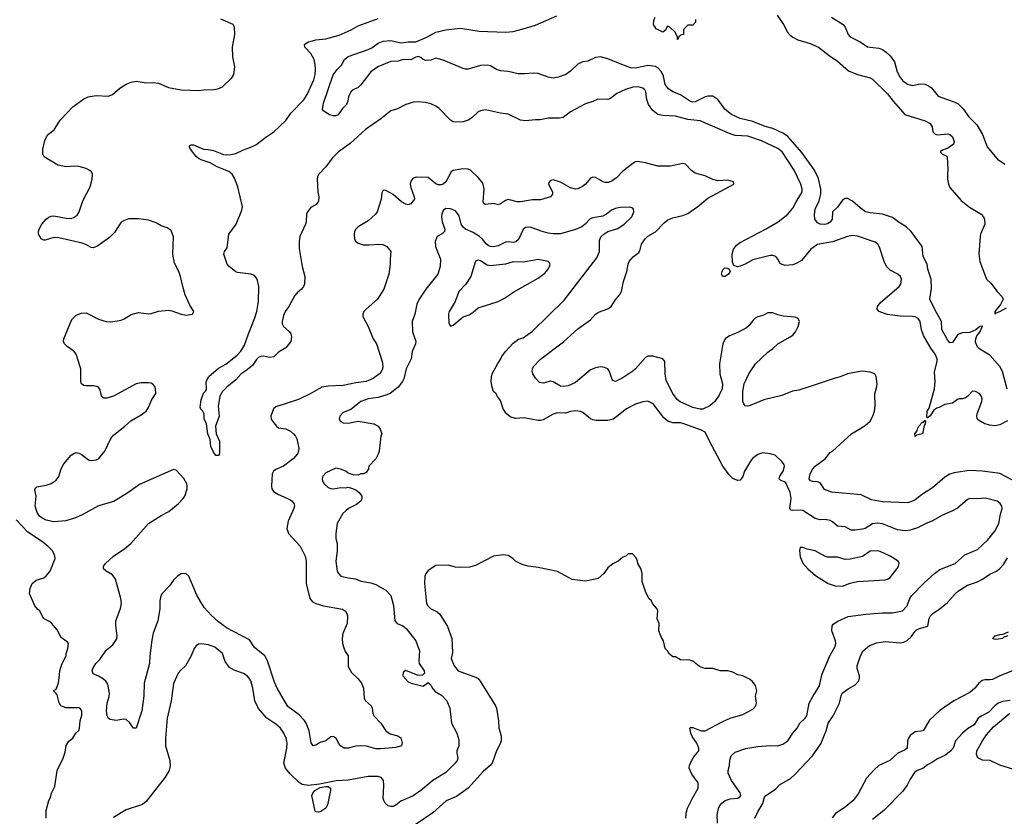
# Model space of a CAD drawing. Header units: inches. Extents: x 1678809 to 1859548, y 384609 to 522868.
# Tile 306 of 386: x 1795218 to 1803105, y 441604 to 447989. Entities that reach past the tile are written whole.
import ezdxf

# ---------------------------------------------------------------- set-up
doc = ezdxf.new("R2010")
doc.units = ezdxf.units.IN
doc.header["$MEASUREMENT"] = 0
doc.layers.add('B7494', color=7, linetype='Continuous')
doc.layers.add('B8404', color=7, linetype='Continuous')

msp = doc.modelspace()

# ---------------------------------------------------------------- linework, layer by layer
at = {"layer": 'B7494', "color": 5}
for points, elevation in [([(1800000, 446723.3), (1799998.4, 446721.6), (1799963, 446697), (1799935.1, 446684.9), (1799910, 446685.1), (1799890.7, 446690.7), (1799830, 446724), (1799810, 446728), (1799790, 446717.6), (1799750, 446671.6), (1799727.1, 446652.9), (1799690, 446632.4), (1799670, 446629.8), (1799630, 446640.7), (1799550, 446686.4), (1799490, 446705.1), (1799470, 446700.5), (1799455.8, 446684.2), (1799454, 446670), (1799484.9, 446610), (1799486, 446590), (1799470, 446569.6), (1799390, 446544.4), (1799324.6, 446544.6), (1799230, 446528.9), (1799202, 446530), (1799130, 446546.6), (1799110, 446540.5), (1799070, 446514), (1799050, 446506), (1799014.9, 446514.9), (1798950, 446507.1), (1798936.3, 446516.3), (1798929.7, 446530), (1798937.3, 446630), (1798929.9, 446669.8), (1798918.7, 446690), (1798890, 446724.4), (1798830, 446781.7), (1798810, 446790.8), (1798766.3, 446793.7), (1798690, 446780.5), (1798673.4, 446770), (1798630, 446689.4), (1798610, 446671.6), (1798593.8, 446666.2), (1798570, 446666.2), (1798550, 446672.3), (1798490, 446723.1), (1798394.3, 446725.7), (1798370, 446718.9), (1798350, 446694.5), (1798345, 446670), (1798350, 446644), (1798378.9, 446570), (1798380.4, 446550), (1798350, 446511.8), (1798330, 446504.2), (1798310, 446509.7), (1798276.9, 446530), (1798210, 446588.6), (1798150, 446618.7), (1798130, 446622.7), (1798117.6, 446602.4), (1798114.2, 446550), (1798082, 446450), (1798067.1, 446430), (1798010, 446376.2), (1797927.8, 446330), (1797909.1, 446310), (1797899.6, 446290), (1797896.1, 446270), (1797899.5, 446230), (1797911.3, 446211.3), (1797930, 446197), (1797970, 446185.5), (1798015.9, 446184.1), (1798090, 446190.3), (1798126.3, 446186.3), (1798159.1, 446170), (1798190.5, 446130), (1798184.9, 446070), (1798186.4, 446030), (1798175.3, 445950), (1798133.4, 445830), (1798083.1, 445750), (1797994.4, 445670), (1797974.9, 445650), (1797966, 445630), (1797966, 445610), (1798010.3, 445530), (1798050.2, 445430.2), (1798075.3, 445390), (1798120.3, 445250), (1798127.8, 445210), (1798124.9, 445190), (1798113.5, 445166.5), (1798099.5, 445150), (1798050, 445112.5), (1797991.8, 445088.2), (1797910, 445077.8), (1797810, 445057.9), (1797687.6, 445052.4), (1797636.7, 445043.3), (1797543.8, 444990), (1797450, 444944.2), (1797270, 444885.6), (1797250, 444869.3), (1797229.2, 444810.8), (1797231.6, 444790), (1797242.4, 444770), (1797274.4, 444730), (1797290, 444718.9), (1797350, 444708.9), (1797386.4, 444690), (1797411.7, 444670), (1797428.2, 444650), (1797437.1, 444630), (1797454, 444554), (1797452.2, 444530), (1797442.4, 444510), (1797408.5, 444470), (1797330, 444409.7), (1797270, 444383.5), (1797250.2, 444369.8), (1797239.5, 444350), (1797234.9, 444250), (1797237.3, 444230), (1797250, 444207.4), (1797290, 444183.2), (1797382.7, 444142.7), (1797399.5, 444130), (1797414.3, 444110), (1797418.3, 444090), (1797414.3, 444070), (1797369.1, 443970), (1797357.4, 443910), (1797372.2, 443870), (1797463.1, 443770), (1797503.2, 443690), (1797511.3, 443650), (1797513.7, 443470), (1797541.6, 443350), (1797563.7, 443323.7), (1797590, 443309.1), (1797651.3, 443291.3), (1797803.4, 443263.4), (1797828.8, 443248.8), (1797839.3, 443230), (1797843.1, 443210), (1797840.9, 443150), (1797807.2, 443070), (1797799.6, 443030), (1797804.6, 442990), (1797814.9, 442954.9), (1797826, 442926), (1797847.7, 442890), (1797850, 442806), (1797876.7, 442756.7), (1797927.3, 442707.3), (1797954.9, 442670), (1797972.2, 442630), (1797975.8, 442550), (1797988.2, 442530), (1798033.4, 442490), (1798042, 442470), (1798045.3, 442430), (1798055.3, 442410), (1798110.2, 442350.2), (1798150, 442288.4), (1798186, 442266), (1798246.8, 442250), (1798270, 442233.7), (1798282.6, 442190), (1798276.4, 442170), (1798230, 442154.3), (1798110, 442143.5), (1798070, 442146), (1797994.5, 442165.5), (1797950.2, 442169.8), (1797910, 442166.9), (1797850, 442151.1), (1797818, 442150), (1797790, 442165.1), (1797772.4, 442190), (1797753.6, 442230), (1797730, 442244.7), (1797710, 442239.7), (1797670.1, 442209.9), (1797624.6, 442195.4), (1797590, 442175.1), (1797569.6, 442169.6), (1797552.8, 442192.8), (1797536.4, 442290), (1797512.9, 442350), (1797495.8, 442375.8), (1797456.8, 442416.8), (1797364.6, 442484.6), (1797280.2, 442630), (1797259.4, 442679.4), (1797201.9, 442850), (1797181.4, 442890), (1797098.2, 442958.1), (1797057.2, 443017.2), (1796873.6, 443113.6), (1796810, 443161.8), (1796752.9, 443212.9), (1796696.4, 443276.4), (1796665.1, 443325.1), (1796636.4, 443376.4), (1796573.3, 443530), (1796549.7, 443549.8), (1796510, 443547.4), (1796481.7, 443530), (1796450, 443496.9), (1796416.9, 443450), (1796359.1, 443390), (1796347.3, 443370), (1796339.7, 443330), (1796340.7, 443270), (1796323.9, 443170), (1796288, 443072), (1796275.1, 443015.1), (1796260.3, 442890), (1796257.8, 442830), (1796215.3, 442670), (1796211.4, 442570), (1796194.9, 442450), (1796150.6, 442310), (1796130, 442309.3), (1796096.3, 442356.3), (1796070, 442379.3), (1796050, 442383.7), (1795990, 442372), (1795941, 442381), (1795930, 442389.2), (1795917.6, 442410), (1795912.6, 442450), (1795918, 442510), (1795935.2, 442564.8), (1795938, 442590), (1795923, 442663), (1795908.3, 442688.3), (1795890, 442704.4), (1795850, 442728.2), (1795805.3, 442745.3), (1795798.4, 442770), (1795804.2, 442790), (1795828.2, 442830), (1795858.5, 442861.5), (1795910, 442934.9), (1795962.5, 442977.5), (1795994.8, 443025.2), (1795999.1, 443050), (1795986.7, 443133.3), (1795986.5, 443170), (1796026.2, 443270), (1796032.9, 443310), (1796027.4, 443350), (1795984.6, 443504.6), (1795959.8, 443539.8), (1795909.5, 443570), (1795890, 443587.3), (1795889.7, 443610), (1795904.2, 443630), (1795969.7, 443690), (1796058.7, 443750), (1796107.8, 443790), (1796250, 443950.4), (1796350, 444016), (1796413.5, 444046.5), (1796490, 444110.3), (1796528.3, 444150), (1796540.4, 444170), (1796558.4, 444230), (1796559.3, 444250), (1796556.5, 444270), (1796532.2, 444312.2), (1796470, 444379.6), (1796450, 444384.7), (1796176.9, 444263.1), (1796083.1, 444196.9), (1795972.5, 444127.5), (1795850, 444093.6), (1795719.1, 444020.9), (1795664.3, 443995.7), (1795586.7, 443973.3), (1795490, 443965), (1795430, 443977.7), (1795395.1, 443995.1), (1795376.8, 444010), (1795358.4, 444038.4), (1795341.2, 444090), (1795348.9, 444170), (1795338, 444222), (1795343.1, 444236.9), (1795355.1, 444244.9), (1795430, 444257.7), (1795469.8, 444270.2), (1795510, 444298), (1795531.9, 444328.1), (1795550.8, 444390), (1795569.9, 444430.1), (1795630, 444499.5), (1795650, 444513.1), (1795670, 444518.7), (1795690, 444515.3), (1795710, 444507), (1795770, 444460.9), (1795790, 444455.2), (1795830, 444460.7), (1795850, 444470.2), (1795899.8, 444530), (1795948.5, 444631.5), (1795970, 444660.2), (1796060.5, 444730), (1796107.4, 444772.6), (1796190, 444821.5), (1796230, 444852), (1796250, 444879.3), (1796276.5, 444943.5), (1796306.9, 444993.1), (1796305.4, 445030), (1796298.9, 445050), (1796286.3, 445066.3), (1796270, 445075.1), (1796250, 445078), (1796190, 445077.6), (1796150, 445069.8), (1795970, 444970.9), (1795914.9, 444954.9), (1795890, 444955.6), (1795872.7, 444972.7), (1795861.6, 445021.6), (1795845.6, 445045.6), (1795810, 445055.5), (1795750, 445053.1), (1795730, 445057.3), (1795713, 445070), (1795707.1, 445090), (1795708, 445190), (1795670, 445307), (1795650, 445332.6), (1795597.6, 445370), (1795577.4, 445390), (1795569.7, 445410), (1795572.1, 445430), (1795634.1, 445585.9), (1795670, 445620.3), (1795710, 445638), (1795750, 445638.9), (1795850, 445588.9), (1795910, 445570.3), (1795947.8, 445567.8), (1796030, 445579.6), (1796054, 445590), (1796110, 445625.7), (1796170, 445641.7), (1796250, 445631.5), (1796270, 445633.8), (1796330, 445653.8), (1796410, 445662), (1796436.5, 445656.5), (1796510, 445628.7), (1796550, 445620.4), (1796602, 445630), (1796612.7, 445650), (1796581.8, 445701.8), (1796544, 445784), (1796523.5, 445850), (1796506.2, 445930), (1796491.1, 445970), (1796456.6, 446036.6), (1796444.2, 446110), (1796449.3, 446249.3), (1796430, 446298), (1796400.2, 446320.2), (1796350, 446337.2), (1796310, 446361.2), (1796250, 446381.2), (1796170, 446394), (1796090, 446393.2), (1796050, 446378), (1796030, 446365.2), (1795975.9, 446284.1), (1795936.5, 446243.5), (1795844.3, 446175.7), (1795810, 446160.5), (1795790, 446163.5), (1795747.4, 446187.4), (1795718, 446198), (1795530, 446240.8), (1795490, 446242.6), (1795421.7, 446221.7), (1795410, 446221.3), (1795390, 446232.3), (1795367.8, 446270), (1795367.8, 446290), (1795374.7, 446310), (1795395.1, 446350), (1795429.9, 446390.1), (1795450, 446406), (1795470, 446414.3), (1795490, 446416.1), (1795590, 446398), (1795630, 446396.5), (1795654.9, 446405.1), (1795676.9, 446423.1), (1795693.2, 446450), (1795723.8, 446536.2), (1795781, 446650), (1795797.1, 446710), (1795799.7, 446750), (1795793.6, 446770), (1795780.4, 446780.4), (1795750, 446795.1), (1795692.3, 446812.3), (1795654.9, 446814.9), (1795590, 446809.9), (1795522.1, 446822.1), (1795414.8, 446890), (1795402.1, 446910), (1795402.5, 446950), (1795419.7, 447020.3), (1795432.5, 447050), (1795448.8, 447071.2), (1795494.1, 447105.9), (1795530, 447167.7), (1795548, 447190), (1795643.1, 447290), (1795730, 447353.8), (1795767, 447370), (1795830, 447381.8), (1795930, 447376), (1795960.7, 447390), (1796020.4, 447439.6), (1796070, 447472.6), (1796110, 447489.1), (1796150, 447496.9), (1796230, 447484.1), (1796290, 447484.6), (1796330, 447479.3), (1796410, 447445.8), (1796510, 447426.7), (1796650, 447420.3), (1796690, 447426.3), (1796771.3, 447428.7), (1796805.1, 447434.9), (1796842, 447450), (1796917.5, 447522.5), (1796933.2, 447550), (1796941.2, 447610), (1796924.5, 447690), (1796922, 447770), (1796942, 447870), (1796937.2, 447930), (1796928.7, 447950), (1796830, 447992.3)], 320), ([(1800000, 447396.1), (1799950, 447358), (1799930, 447349.7), (1799850, 447351.5), (1799810, 447333.3), (1799750, 447314.7), (1799630.2, 447249.8), (1799570, 447204.7), (1799540.7, 447199.3), (1799450, 447200.4), (1799386.3, 447186.3), (1799350, 447187.3), (1799270, 447179.6), (1799230, 447182.4), (1799130, 447232.6), (1799070, 447239.1), (1798950, 447266.6), (1798910, 447259.5), (1798890, 447249.5), (1798838.7, 447201.3), (1798810, 447182.4), (1798768.9, 447171.1), (1798707.2, 447167.2), (1798689.4, 447170), (1798670, 447182.4), (1798576.9, 447276.9), (1798550, 447296.4), (1798510, 447313.7), (1798464.9, 447324.9), (1798410, 447331.1), (1798372.9, 447327.1), (1798310, 447308.2), (1798244.9, 447275.1), (1798190, 447257.3), (1798110, 447193.3), (1797987.9, 447110), (1797864, 446996), (1797770.6, 446929.4), (1797720.7, 446879.3), (1797671.3, 446808.7), (1797614.6, 446750), (1797603.1, 446730), (1797600.3, 446710), (1797605.7, 446610), (1797614, 446570), (1797610, 446534), (1797592.1, 446507.9), (1797550, 446482.6), (1797522.4, 446450), (1797513.8, 446430), (1797511.5, 446370), (1797505.8, 446350), (1797462.3, 446250), (1797455.6, 446210), (1797455.5, 446155.5), (1797481.7, 446010), (1797502, 445930), (1797499.5, 445870), (1797491.8, 445850), (1797475.3, 445830), (1797439.7, 445800.3), (1797421.8, 445778.2), (1797373.1, 445690), (1797343.1, 445650), (1797330, 445619), (1797321.5, 445570), (1797321.1, 445550), (1797330.4, 445530), (1797376.3, 445490), (1797390.4, 445470), (1797395.8, 445450), (1797388.4, 445410), (1797350, 445358), (1797290, 445325.1), (1797252.8, 445287.3), (1797217.4, 445282.6), (1797170, 445291.1), (1797150, 445289.7), (1797130, 445282), (1797113.9, 445266.1), (1797082.2, 445217.8), (1797030, 445173.3), (1796990, 445148), (1796950, 445103.6), (1796877.1, 445042.9), (1796837, 445003), (1796820.8, 444970), (1796808.4, 444890), (1796814.6, 444810), (1796786.4, 444730), (1796792.4, 444670), (1796817.1, 444610), (1796818.8, 444510), (1796810, 444495.3), (1796790, 444495.3), (1796770, 444522), (1796750, 444568.7), (1796743.1, 444623.1), (1796725.7, 444670), (1796712.7, 444750), (1796696, 444790), (1796695.1, 444830), (1796685.2, 444850), (1796668, 444868), (1796662.8, 444882.8), (1796670, 444941), (1796690, 444994.8), (1796707.3, 445012.7), (1796713.8, 445026.2), (1796712.3, 445090), (1796732, 445130), (1796810, 445196.9), (1796870, 445228.5), (1796958.7, 445301.3), (1796988.7, 445331.3), (1797019.7, 445380.3), (1797049.8, 445470), (1797101.9, 445598.1), (1797117.1, 445650), (1797131.8, 445730), (1797133.7, 445850), (1797119.3, 445910), (1797098, 445938), (1797069.8, 445949.8), (1796962, 445962), (1796948, 445968), (1796895.1, 446010), (1796879.3, 446030), (1796854, 446110), (1796859, 446130), (1796878.3, 446161.7), (1796893.7, 446270), (1796951.7, 446350), (1796997.6, 446462.4), (1797003.5, 446490), (1796964.5, 446650), (1796938.2, 446718.2), (1796919.8, 446750), (1796891.9, 446771.9), (1796800.5, 446810), (1796742.5, 446842.5), (1796670, 446865.5), (1796650, 446876), (1796630, 446893.7), (1796585.6, 446950), (1796575.6, 446970), (1796580.4, 446979.6), (1796590, 446986), (1796610, 446985.2), (1796690, 446951.4), (1796729, 446949), (1796770, 446940.2), (1796850, 446909.2), (1796874.7, 446905.3), (1796910, 446908.2), (1796950, 446917.6), (1797010, 446947.1), (1797070, 446966), (1797110, 446984.7), (1797190, 447047.7), (1797253.3, 447090), (1797350, 447180.4), (1797390, 447238.7), (1797493.3, 447346.7), (1797520.3, 447390), (1797572.7, 447507.3), (1797583.4, 447550), (1797586.8, 447590), (1797585.2, 447630), (1797576.4, 447670), (1797550, 447718.4), (1797500.5, 447770), (1797498, 447790), (1797526.6, 447810), (1797590, 447827.2), (1797670, 447834.9), (1797775.9, 447864.1), (1797872.6, 447907.4), (1797930, 447939.2), (1798090, 447998)], 280), ([(1800000, 447647), (1799930, 447675.3), (1799870, 447690.9), (1799830, 447686.3), (1799770, 447655.6), (1799730, 447651.6), (1799710, 447643.7), (1799690, 447632.3), (1799630, 447575.1), (1799593.4, 447550), (1799530, 447527.8), (1799490, 447521.3), (1799450, 447529.6), (1799370, 447558), (1799330, 447561.3), (1799265.3, 447554.8), (1799210, 447556.1), (1799130, 447572.6), (1799070, 447579.1), (1799038, 447590), (1798990, 447619.1), (1798965.1, 447625.1), (1798910, 447621.5), (1798810, 447593.6), (1798790, 447593.6), (1798770, 447597.6), (1798610, 447665.1), (1798550, 447679.5), (1798510, 447665.1), (1798470, 447662.9), (1798449.7, 447669.7), (1798430, 447686), (1798410, 447693.6), (1798390, 447689.5), (1798350, 447668.2), (1798290, 447669.6), (1798250, 447656.2), (1798190, 447653), (1798086, 447610), (1798030, 447572), (1797950, 447466.3), (1797930, 447446.3), (1797890, 447427.3), (1797870.3, 447409.7), (1797850.4, 447370), (1797845.2, 447334.8), (1797836, 447310), (1797803.4, 447276.6), (1797770, 447227.6), (1797750, 447218.7), (1797730, 447218.7), (1797694, 447230), (1797650, 447257.2), (1797643.6, 447270), (1797650, 447321), (1797730, 447546.8), (1797760.7, 447590), (1797794.2, 447625.8), (1797818.7, 447670), (1797850, 447695.2), (1798010, 447749.1), (1798037.2, 447762.8), (1798090, 447800.9), (1798130, 447817.6), (1798190, 447821), (1798270, 447802.2), (1798330, 447811.2), (1798390, 447810.2), (1798478.7, 447850), (1798550, 447889.2), (1798630, 447908.7), (1798750, 447921.3), (1798898.2, 447898.2), (1799110, 447889.2), (1799170, 447895.2), (1799250, 447914.4), (1799350, 447946.2), (1799521.3, 448018.7)], 260), ([(1800000, 446478.8), (1799990, 446476.8), (1799957.2, 446462.8), (1799918.4, 446430), (1799890, 446413.7), (1799810, 446399.8), (1799788.1, 446391.9), (1799748.4, 446350), (1799720.7, 446330), (1799670, 446308.4), (1799550, 446272.6), (1799490, 446273.5), (1799450, 446279.2), (1799393.7, 446293.7), (1799310, 446326), (1799270, 446324), (1799250, 446307), (1799213.4, 446226.6), (1799191.8, 446208.2), (1799170, 446203.9), (1799130, 446208.7), (1799110, 446204.5), (1799050, 446176.4), (1799010, 446168.8), (1798990, 446169.8), (1798970, 446179.1), (1798953.4, 446193.4), (1798925.7, 446230), (1798901.7, 446250), (1798850, 446283.1), (1798790, 446308.7), (1798770, 446324.8), (1798755.3, 446350), (1798736.9, 446416.9), (1798710, 446457.4), (1798670, 446472.9), (1798630, 446474.3), (1798610, 446459.5), (1798598, 446430), (1798595.5, 446410), (1798601.8, 446370), (1798624.6, 446310), (1798620.3, 446290), (1798605.7, 446274.3), (1798562.4, 446250), (1798547, 446210), (1798548.4, 446170), (1798588.5, 446068.5), (1798587.2, 446010), (1798566, 445950), (1798472.1, 445827.9), (1798418.9, 445750), (1798399, 445710), (1798383.6, 445630), (1798362.4, 445570), (1798365.3, 445490), (1798368.7, 445470), (1798391.2, 445411.2), (1798387.9, 445390), (1798362.3, 445330), (1798354.9, 445270), (1798312.4, 445190), (1798293.8, 445110), (1798284.5, 445090), (1798250, 445044), (1798186.2, 444993.8), (1798150, 444978.2), (1798090, 444961.5), (1798010, 444949.7), (1797950.3, 444929.7), (1797870, 444865.2), (1797810, 444840.9), (1797782.8, 444810), (1797776, 444790), (1797784.7, 444770), (1797810, 444757.3), (1797850, 444756.3), (1797930, 444770.8), (1798054, 444750), (1798090.5, 444730.5), (1798106.4, 444706.4), (1798118, 444670), (1798111.3, 444650), (1798098, 444530), (1798090, 444506), (1798070.9, 444469.1), (1798014, 444410), (1798012, 444390), (1797996.9, 444363.1), (1797971.6, 444348.4), (1797950, 444348), (1797930, 444338), (1797890, 444342), (1797850, 444355.3), (1797829.1, 444369.1), (1797786.8, 444386.8), (1797750, 444394.5), (1797670, 444356.9), (1797646, 444330), (1797639.3, 444310), (1797643, 444290), (1797655.5, 444270), (1797690, 444240.5), (1797710, 444230.6), (1797731.7, 444228.3), (1797790, 444238.8), (1797830, 444236), (1797850, 444241), (1797875.3, 444235.3), (1797910, 444222), (1797938, 444198), (1797958, 444170), (1797958, 444150), (1797951, 444130), (1797916.7, 444103.3), (1797851.3, 444070), (1797830, 444053.2), (1797807.3, 444030), (1797761, 443950), (1797751, 443870), (1797751, 443830), (1797761, 443790), (1797761, 443730), (1797751, 443650), (1797762, 443570), (1797770.8, 443550), (1797791.3, 443530), (1797850, 443515.3), (1797907.4, 443507.4), (1797950, 443487.4), (1798030, 443475.2), (1798070, 443462.3), (1798150, 443417.3), (1798190, 443372.7), (1798212.3, 443292.3), (1798222.8, 443170), (1798241.3, 443150), (1798287.6, 443130), (1798312.6, 443110), (1798390, 443010.8), (1798419.5, 442930), (1798413.7, 442850), (1798417.6, 442830), (1798458, 442770), (1798461, 442750), (1798443.5, 442736.5), (1798410, 442733.2), (1798310, 442771.5), (1798290, 442759), (1798286.7, 442730), (1798330, 442681), (1798354, 442670), (1798450, 442646.8), (1798490, 442676), (1798510, 442656), (1798526.1, 442626.1), (1798544.7, 442604.7), (1798595.8, 442575.8), (1798638.4, 442530), (1798662.4, 442470), (1798678, 442350), (1798720.3, 442270), (1798735.9, 442215.9), (1798735.3, 442170), (1798720.3, 442130), (1798719.5, 442110), (1798728.7, 442070), (1798721.1, 442050), (1798707, 442030), (1798630, 441956.4), (1798528.2, 441890), (1798430, 441809.7), (1798370, 441767.8), (1798270, 441725.1), (1798230, 441693.3), (1798210, 441683.1), (1798190, 441681.5), (1798170, 441688.7), (1798145.7, 441710), (1798134, 441730), (1798128.7, 441750), (1798134.4, 441850), (1798131.6, 441890), (1798114.5, 441914.5), (1798090, 441924.1), (1798010, 441922.7), (1797850, 441894.2), (1797752.4, 441887.6), (1797619.3, 441860.7), (1797530, 441851.7), (1797480, 441860), (1797455.9, 441875.9), (1797384.2, 441944.2), (1797345.7, 441990), (1797333.5, 442030), (1797358.7, 442150), (1797359.6, 442190), (1797353.3, 442230), (1797334.7, 442270), (1797307.6, 442310), (1797270, 442342.4), (1797198, 442390), (1797130, 442469.3), (1797102, 442530), (1797086.3, 442630), (1797070, 442689), (1797057, 442710), (1797039.3, 442730), (1797010, 442747.3), (1796935.1, 442775.1), (1796898, 442798), (1796864.4, 442844.4), (1796842.7, 442910), (1796779.5, 442959.5), (1796730, 442977.6), (1796674.8, 442985.2), (1796650, 442984), (1796631.3, 442970), (1796616, 442950), (1796590.7, 442890), (1796546.8, 442810), (1796510, 442778), (1796486.4, 442750), (1796450, 442668.7), (1796431.8, 442530), (1796399.6, 442390), (1796384.7, 442230), (1796385.8, 442170), (1796419.5, 442050), (1796424.2, 442010), (1796413.7, 441970), (1796382, 441918), (1796230, 441723), (1796200.8, 441699.2), (1796070, 441657.2), (1795970, 441594.3)], 340), ([(1800000, 444809.2), (1799972.3, 444787.7), (1799930, 444776), (1799835.8, 444775.8), (1799810, 444780.5), (1799789.7, 444789.7), (1799730, 444841.2), (1799709.4, 444849.4), (1799670, 444853.6), (1799630, 444849.6), (1799590, 444835.1), (1799523.4, 444836.6), (1799490, 444826), (1799410, 444781.2), (1799390, 444776), (1799370, 444776), (1799257.5, 444797.5), (1799190, 444792.7), (1799145.8, 444805.8), (1799113.8, 444833.8), (1799089.6, 444869.6), (1799070, 444938), (1799044, 444970), (1799034, 444990), (1799014, 445010), (1799002.5, 445042.5), (1798995.1, 445090), (1798997.2, 445130), (1799004.8, 445155.2), (1799046.8, 445233.2), (1799073.2, 445270), (1799079, 445290), (1799109, 445330), (1799170, 445396), (1799212.5, 445427.5), (1799250, 445438.8), (1799326.8, 445493.2), (1799579.5, 445740.5), (1799840.6, 446079.4), (1799861, 446130), (1799861.7, 446218.3), (1799872.4, 446247.6), (1799897, 446270), (1799929.4, 446290), (1800000, 446312.8)], 340), ([(1800000, 445094.2), (1799990, 445089.6), (1799970, 445098), (1799965.1, 445105.1), (1799942.7, 445170), (1799929.8, 445189.8), (1799902.3, 445202.3), (1799870, 445205.5), (1799830, 445198.2), (1799790, 445182.2), (1799670, 445081.8), (1799610, 445053.8), (1799570, 445048.3), (1799550, 445051.4), (1799490, 445087.3), (1799470, 445091.6), (1799410, 445075.6), (1799382.2, 445082.2), (1799350, 445114.7), (1799328.4, 445150), (1799323.1, 445170), (1799325.4, 445190), (1799334.3, 445210), (1799390, 445267.6), (1799573.4, 445406.6), (1799690, 445511.7), (1799790, 445584.6), (1799830, 445627.4), (1799855.5, 445644.5), (1799930, 445671.4), (1799956, 445690), (1799991.9, 445748.1), (1800000, 445757.2)], 320), ([(1795429.1, 441589.1), (1795429.2, 441650), (1795450, 441732), (1795465.2, 441754.8), (1795473.2, 441790), (1795498, 441842), (1795518.7, 441970), (1795566.6, 442070), (1795581.5, 442118.5), (1795590, 442171.3), (1795610, 442206), (1795642, 442230), (1795668, 442270), (1795690, 442292), (1795696, 442310), (1795700.7, 442370), (1795714.5, 442414.5), (1795715.1, 442450), (1795704.7, 442464.7), (1795690, 442473.3), (1795590, 442472.6), (1795548.2, 442488.2), (1795532.4, 442512.4), (1795516.6, 442576.6), (1795510, 442588.7), (1795490, 442606), (1795490, 442612), (1795510, 442622), (1795527.2, 442672.8), (1795534.7, 442710), (1795538, 442770), (1795556.4, 442823.6), (1795588.7, 442890), (1795588.7, 442910), (1795604, 442950), (1795608.4, 442988.4), (1795600.4, 443000.4), (1795550, 443038), (1795518.6, 443098.6), (1795471.7, 443151.7), (1795450, 443169.2), (1795408, 443190), (1795378, 443250), (1795362, 443262), (1795339, 443290), (1795297.2, 443390), (1795302, 443430), (1795318, 443470), (1795350, 443496), (1795410, 443516), (1795430, 443531.3), (1795461.2, 443570), (1795502, 443670), (1795499, 443690), (1795484, 443730), (1795444, 443770), (1795392.7, 443810), (1795281.6, 443881.6), (1795190, 443979.5)], 340), ([(1800000, 443644), (1799970, 443628.7), (1799930, 443595.3), (1799898, 443550), (1799852, 443510), (1799750, 443489), (1799642.7, 443502.7), (1799525.6, 443565.6), (1799370, 443599), (1799290, 443609), (1799243.1, 443623.1), (1799190, 443648), (1799168, 443670), (1799130, 443694), (1799090, 443699), (1799014, 443690), (1798870, 443615.3), (1798819.8, 443600.2), (1798750, 443597.2), (1798710, 443601.2), (1798650, 443616), (1798550, 443613.2), (1798490, 443574), (1798470.8, 443550), (1798463, 443530), (1798460.5, 443470), (1798476.4, 443310), (1798486, 443290), (1798508, 443270), (1798561.8, 443241.8), (1798583.8, 443223.8), (1798645.5, 443125.5), (1798678.4, 443030), (1798683.7, 442916.3), (1798674.9, 442870), (1798697.1, 442810), (1798730.6, 442770), (1798870, 442720.3), (1798890, 442708.5), (1798907.5, 442687.5), (1799030, 442490.4), (1799037.4, 442470), (1799054, 442370), (1799057.1, 442310), (1799075.5, 442250), (1799074.9, 442210), (1799070.4, 442190), (1799036.5, 442130), (1799003.7, 442030), (1798986.4, 442010), (1798933.7, 441966.3), (1798810.3, 441830), (1798716.6, 441763.4), (1798632.7, 441727.3), (1798528, 441632), (1798385, 441535)], 360)]:
    msp.add_lwpolyline(points, dxfattribs=dict(at, elevation=elevation))
for points, elevation in [([(1799370, 446067.1), (1799253.9, 446046.1), (1799170, 446047.9), (1799110, 446028.4), (1798990, 446015.2), (1798962, 446022), (1798910, 446055.8), (1798890, 446062), (1798870, 446052.3), (1798830.3, 445930), (1798791.9, 445868.1), (1798735.8, 445810), (1798706.7, 445730), (1798659.3, 445650), (1798653, 445630), (1798656, 445556), (1798670, 445532), (1798690, 445541), (1798770, 445606.8), (1798817.2, 445622.8), (1798850, 445644), (1798890, 445679.1), (1799050, 445730.4), (1799102.5, 445757.5), (1799180.9, 445810), (1799370, 445917), (1799423.6, 445956.4), (1799451.6, 445990), (1799462.9, 446010), (1799467, 446030), (1799460.5, 446040.5), (1799450, 446051.1)], 360), ([(1797610, 441636), (1797590, 441639), (1797585.1, 441645.1), (1797557.4, 441770), (1797565.1, 441790), (1797583, 441810), (1797624.2, 441835.8), (1797670, 441844.2), (1797690, 441843), (1797707.3, 441830), (1797708.5, 441810), (1797682.8, 441697.2), (1797670, 441669.2), (1797630, 441642.7)], 340)]:
    msp.add_lwpolyline(points, close=True, dxfattribs=dict(at, elevation=elevation))
at = {"layer": 'B8404', "color": 5}
for points, elevation in [([(1801286.5, 448026.5), (1801337.4, 447950), (1801369.4, 447889.4), (1801390, 447864), (1801410, 447848.2), (1801450, 447828.2), (1801550, 447797.3), (1801616.3, 447770), (1801701.5, 447701.5), (1801770, 447655.6), (1801858.3, 447578.3), (1801930, 447550.3), (1802030, 447523.8), (1802050, 447512.4), (1802170, 447393.4), (1802214.7, 447334.7), (1802308.7, 447230), (1802470, 447178.5), (1802510, 447158), (1802526.5, 447130), (1802533.6, 447090), (1802550, 447070.3), (1802570, 447066.2), (1802652.9, 447072.9), (1802670, 447068.5), (1802690.2, 447050.2), (1802702.6, 447010), (1802698.7, 446990), (1802657.1, 446962.9), (1802610, 446943.5), (1802590.4, 446930), (1802610, 446912.4), (1802639, 446899), (1802648.7, 446888.7), (1802653.7, 446790), (1802648.9, 446750), (1802650.3, 446710.3), (1802658.7, 446670), (1802670, 446643), (1802760.3, 446540.3), (1802825.8, 446485.8), (1802920.7, 446430), (1802939.1, 446410), (1802947.7, 446390), (1802950.4, 446350), (1802913.4, 446270), (1802910.5, 446250), (1802902.4, 446110), (1802908, 446050), (1802962, 445910), (1802997.5, 445877.5), (1803047.3, 445810), (1803088.2, 445768.2), (1803094.9, 445750), (1803074.1, 445705.9), (1803028.8, 445650), (1803028.1, 445628.1), (1803040.1, 445639.9), (1803069.2, 445650), (1803121.8, 445678.2)], 260), ([(1800632, 447990), (1800632, 447970), (1800610, 447946), (1800570, 447946), (1800534, 447910), (1800534, 447870), (1800510, 447866), (1800494, 447850), (1800491, 447829), (1800486, 447830), (1800486, 447850), (1800468, 447890), (1800426, 447930), (1800410, 447938), (1800405.4, 447934.6), (1800390, 447906), (1800370, 447888), (1800316.4, 447916.4), (1800295.3, 447950), (1800296.4, 447983.6), (1800308, 448010)], 240), ([(1801721.5, 448010), (1801814.6, 447950), (1801830.2, 447930), (1801855.2, 447870), (1801870.8, 447850.8), (1801950, 447811.9), (1802010, 447772.3), (1802101.2, 447761.2), (1802129.4, 447749.4), (1802158.7, 447730), (1802190, 447700.4), (1802224.6, 447650), (1802246.9, 447570), (1802267.2, 447530), (1802290, 447502), (1802330, 447472.4), (1802370, 447461.3), (1802430, 447476.1), (1802471, 447471), (1802498.7, 447458.7), (1802521.5, 447441.5), (1802576.3, 447376.3), (1802710, 447329.1), (1802735.7, 447315.7), (1802775.8, 447275.8), (1802820.3, 447210), (1802886.4, 447146.4), (1802930.2, 447070), (1802968.9, 446970), (1803031.4, 446891.4), (1803051.5, 446871.5), (1803110.3, 446830.3)], 280), ([(1803127.7, 445027.7), (1803091.3, 445170), (1803068.1, 445210), (1802990, 445301), (1802910, 445346.9), (1802888.2, 445370), (1802874, 445406), (1802876.2, 445430), (1802886, 445454), (1802910, 445484.9), (1802930, 445532), (1802910, 445531.1), (1802875.8, 445504.2), (1802830, 445482.9), (1802770, 445479.3), (1802733.7, 445466.3), (1802690, 445401.2), (1802670, 445399), (1802650, 445424), (1802604.6, 445504.6), (1802601.7, 445570), (1802550, 445659.6), (1802509.7, 445750), (1802521.7, 445838.3), (1802519.4, 445910), (1802492.5, 445990), (1802487.8, 446030), (1802456.1, 446090), (1802446, 446170), (1802360.2, 446290), (1802319.3, 446330), (1802263.8, 446363.8), (1802210, 446404.1), (1802130, 446430.7), (1802030, 446440.3), (1801992, 446450), (1801950, 446480.3), (1801890, 446535.1), (1801850, 446556), (1801830, 446555.1), (1801810, 446543.5), (1801770, 446485.6), (1801727.7, 446450), (1801724.9, 446390), (1801710, 446366.3), (1801690, 446353.6), (1801667.1, 446347.1), (1801629.7, 446349.7), (1801610, 446361.2), (1801587.6, 446390), (1801584.9, 446424.9), (1801589, 446470), (1801622.7, 446537.3), (1801635, 446590), (1801635, 446630), (1801616.2, 446716.2), (1801583.4, 446783.4), (1801483.6, 446923.6), (1801372.3, 447052.3), (1801337.2, 447077.2), (1801250, 447116.5), (1801190, 447133.2), (1801090, 447173.7), (1800990, 447198.3), (1800918.7, 447230), (1800869.6, 447270), (1800809.6, 447350), (1800770, 447375.8), (1800730, 447375.4), (1800710, 447369.7), (1800630, 447329.8), (1800610, 447328.4), (1800590, 447334.5), (1800510, 447386.2), (1800449.3, 447410), (1800414.6, 447434.6), (1800389.1, 447469.1), (1800375.1, 447535.1), (1800360.2, 447570), (1800330, 447601.8), (1800310, 447612.5), (1800250, 447621), (1800150, 447600.5), (1800110, 447602.6), (1800000, 447647)], 260), ([(1803130, 444774.3), (1803070, 444741.8), (1803030, 444732.7), (1802990, 444737.8), (1802949.3, 444750), (1802898, 444778), (1802887.8, 444790), (1802884.7, 444810), (1802888, 444830), (1802926, 444930), (1802927.3, 444950), (1802923.7, 444970), (1802910, 444989.2), (1802875.3, 445010), (1802850, 445012.3), (1802810.2, 444969.8), (1802790, 444955.1), (1802770, 444949.7), (1802746, 444950), (1802730, 444943.6), (1802690, 444914.5), (1802630, 444904.2), (1802590, 444883), (1802564.4, 444875.6), (1802540.3, 444859.8), (1802510, 444812.7), (1802490, 444799), (1802484.1, 444804.1), (1802488.5, 444850), (1802503.5, 444876.5), (1802547.1, 445030), (1802550.9, 445090), (1802547.2, 445167.2), (1802566.4, 445250), (1802567, 445270), (1802550, 445308.6), (1802516.1, 445356.1), (1802457.4, 445457.4), (1802442.1, 445502.1), (1802431.6, 445570), (1802414.6, 445594.6), (1802390, 445607), (1802370.6, 445610.6), (1802270, 445612.2), (1802165.8, 445625.8), (1802102.7, 445650), (1802086.6, 445670), (1802089.6, 445690), (1802110, 445718.4), (1802264.2, 445850), (1802277.6, 445870), (1802282.9, 445910), (1802272.3, 445930), (1802252.7, 445950), (1802190, 445982.4), (1802162.4, 446010), (1802143, 446050), (1802105.3, 446165.3), (1802092, 446190), (1802070, 446207), (1801930, 446253.7), (1801890, 446258.7), (1801850, 446250.7), (1801730, 446208.4), (1801610, 446187.1), (1801555.9, 446150), (1801480.4, 446059.6), (1801442.6, 446037.4), (1801410, 446025.3), (1801350, 446019.8), (1801325.5, 446025.5), (1801310, 446034), (1801290.9, 446070), (1801274, 446090), (1801250, 446099.6), (1801230, 446099.9), (1801090, 446063), (1801030, 446029), (1800990, 446012.1), (1800968, 446008), (1800938.8, 446018.8), (1800926.5, 446046.5), (1800924.4, 446110), (1800937, 446150), (1800959.4, 446180.6), (1800990, 446202.5), (1801193, 446310), (1801294, 446370), (1801371.1, 446430), (1801410, 446479.5), (1801436.8, 446530), (1801476.5, 446590), (1801485.3, 446610), (1801486.3, 446630), (1801475, 446670), (1801422.5, 446782.5), (1801326, 446930), (1801290, 446956.8), (1801159.3, 447019.3), (1801050, 447054.1), (1800950, 447062), (1800910, 447072.8), (1800670, 447179.1), (1800570, 447189.3), (1800470, 447214.5), (1800370, 447220.3), (1800329.6, 447230), (1800290, 447261.1), (1800255.7, 447310), (1800240.6, 447350), (1800233.1, 447410), (1800226.4, 447426.4), (1800210, 447440.5), (1800170.8, 447450.8), (1800130, 447448.4), (1800069.3, 447430.7), (1800002.2, 447397.8), (1800000, 447396.1)], 280), ([(1800000, 445757.2), (1800028.8, 445790), (1800037.8, 445810), (1800054.6, 445890), (1800081.8, 445970), (1800091.8, 446028.2), (1800100.5, 446050), (1800131.7, 446088.3), (1800177.8, 446122.2), (1800184.9, 446135.1), (1800198, 446190), (1800230, 446235.8), (1800250, 446253.2), (1800310.7, 446289.3), (1800379.6, 446360.4), (1800410, 446384.2), (1800450, 446402), (1800530, 446419.5), (1800570, 446435.3), (1800650, 446492), (1800730, 446558.7), (1800939, 446670), (1800935.3, 446690), (1800890, 446702.9), (1800810, 446698.3), (1800770, 446706.9), (1800710, 446737.2), (1800630, 446759.8), (1800600.2, 446780.2), (1800550, 446831.1), (1800530, 446835.1), (1800430, 446816), (1800330, 446814.8), (1800230, 446842), (1800167.6, 446852.4), (1800150, 446849.7), (1800130, 446837.6), (1800050, 446775.4), (1800000, 446723.3)], 320), ([(1800000, 446312.8), (1800010, 446316), (1800059.6, 446350), (1800120.5, 446410), (1800137.4, 446450), (1800135.1, 446470), (1800130, 446477), (1800105.1, 446485.1), (1800030, 446484.8), (1800000, 446478.8)], 340), ([(1803170, 444298.7), (1803070, 444350.8), (1802930, 444370.8), (1802823.7, 444376.3), (1802703.4, 444356.6), (1802670, 444347.3), (1802630, 444322), (1802530, 444236.9), (1802450, 444185.7), (1802390, 444140.4), (1802370, 444128.6), (1802330, 444115.3), (1802130, 444124.5), (1802041.5, 444141.5), (1801959.3, 444179.3), (1801722, 444202), (1801664, 444224), (1801630, 444276.9), (1801610, 444283.5), (1801570, 444286.4), (1801553.4, 444293.4), (1801542.6, 444310), (1801548.7, 444350), (1801571.1, 444390), (1801589.7, 444410), (1801670, 444469.2), (1801710, 444518.7), (1801730, 444530.4), (1801882.4, 444670), (1801990, 444736.2), (1802030, 444770.3), (1802053.2, 444810), (1802064.5, 444850), (1802070.8, 444890), (1802066.8, 444990), (1802085.1, 445050), (1802086.2, 445070), (1802078, 445130), (1802069.3, 445150), (1802030, 445165.1), (1801970, 445172.4), (1801950, 445169.7), (1801850, 445151), (1801790, 445126.2), (1801750, 445116.4), (1801550, 445047.8), (1801459.4, 445020.6), (1801408.7, 445011.3), (1801324, 444976), (1801179.2, 444940.8), (1801070, 444896.9), (1801050, 444891.6), (1801030, 444895.1), (1801018.4, 444910), (1801011.3, 444930), (1801009.7, 445010), (1801022, 445070), (1801058.9, 445150), (1801111.3, 445230), (1801210, 445323.1), (1801250, 445353.7), (1801290, 445392.2), (1801390, 445447), (1801410, 445461.3), (1801432.8, 445487.2), (1801454.7, 445530), (1801463.6, 445570), (1801453.6, 445593.6), (1801430, 445604.2), (1801333.2, 445613.2), (1801290, 445623.5), (1801250, 445639.7), (1801210, 445640.5), (1801170, 445616.9), (1801130, 445608.3), (1801110, 445597.4), (1801090, 445578.4), (1801061.8, 445538.2), (1801040.4, 445519.6), (1800970, 445482.7), (1800903.8, 445456.2), (1800869.3, 445430.7), (1800849.1, 445390), (1800822.6, 445230), (1800826.5, 445150), (1800846.7, 445070), (1800845, 445030), (1800821.7, 444978.3), (1800785, 444930), (1800745.4, 444894.6), (1800690, 444868.2), (1800670, 444866), (1800610, 444879.5), (1800507.3, 444927.3), (1800484.8, 444944.8), (1800450, 444992.8), (1800396.6, 445096.6), (1800387.3, 445150), (1800385.7, 445250), (1800370, 445271), (1800290, 445292.1), (1800250, 445292.4), (1800230, 445280.5), (1800150.3, 445190), (1800130, 445172.6), (1800050, 445117.4), (1800000, 445094.2)], 320), ([(1800807.9, 441550), (1800804.2, 441615.8), (1800814.5, 441665.5), (1800825.6, 441690), (1800841.6, 441710), (1800868.9, 441731.1), (1800910, 441745.2), (1800970, 441750.2), (1800990, 441762), (1800994, 441770), (1800990, 441790.9), (1800919.8, 441890), (1800892.8, 441950), (1800891.8, 441970), (1800902.6, 442010), (1800905.2, 442054.8), (1800916.2, 442090), (1800950, 442119.3), (1801033.4, 442146.6), (1801130, 442163.6), (1801230, 442170.3), (1801290, 442169), (1801330, 442181.7), (1801371.3, 442208.7), (1801410.6, 442269.4), (1801447.1, 442310), (1801468.4, 442351.6), (1801509.1, 442390.9), (1801522, 442410), (1801543.1, 442510), (1801570, 442564.4), (1801623.9, 442650), (1801642.8, 442737.2), (1801707.2, 442890), (1801750, 442964), (1801755.6, 442990), (1801753.5, 443010), (1801722.6, 443090), (1801725.1, 443130), (1801735.3, 443144.7), (1801771.6, 443168.4), (1801855.7, 443204.3), (1801995.8, 443224.2), (1802130, 443234.7), (1802210, 443234.9), (1802290, 443250.3), (1802328.3, 443290), (1802348.7, 443350), (1802361.7, 443370), (1802463.4, 443476.6), (1802545.6, 443550), (1802590, 443583.1), (1802710.7, 443629.3), (1802790, 443698.7), (1802890, 443743.7), (1802970, 443817.6), (1803030.5, 443889.5), (1803062, 443950), (1803074.9, 444025.1), (1803088.2, 444070), (1803085.1, 444090), (1803072.8, 444110), (1803048.7, 444128.7), (1802954.9, 444154.9), (1802890, 444149.8), (1802830, 444151.2), (1802810, 444144.2), (1802730, 444074.7), (1802690, 444051.2), (1802610, 444018.5), (1802530, 443972.3), (1802485.3, 443954.7), (1802410, 443916), (1802350, 443896.8), (1802310, 443891), (1802250, 443900.9), (1802130, 443948.8), (1802090, 443954), (1802050, 443948.5), (1801990.4, 443910), (1801970, 443904.2), (1801910, 443896.8), (1801877.7, 443897.7), (1801830, 443924.5), (1801770, 443929.6), (1801730, 443963.6), (1801710, 443974.7), (1801670, 443982), (1801630, 443980.5), (1801590, 443991.2), (1801490, 444054.8), (1801470, 444058.9), (1801410, 444054.3), (1801397.6, 444057.6), (1801388.4, 444070), (1801398.9, 444150), (1801390, 444199.5), (1801356, 444276), (1801345, 444285), (1801315.6, 444295.6), (1801301.6, 444310), (1801306.9, 444330), (1801332.6, 444370), (1801343.7, 444410), (1801342, 444422), (1801326.3, 444446.3), (1801270, 444499), (1801230, 444509.3), (1801170, 444517.2), (1801130, 444504), (1801088.3, 444471.7), (1801070.7, 444450), (1801024.9, 444370), (1801010, 444328.7), (1800990, 444299), (1800970, 444296), (1800950, 444302.7), (1800930, 444312.7), (1800900.1, 444340.1), (1800851.2, 444411.2), (1800744.7, 444610), (1800710, 444683.7), (1800679, 444699), (1800530, 444752.2), (1800510, 444757), (1800450, 444757), (1800410, 444769.8), (1800377.2, 444797.2), (1800292.8, 444910), (1800250, 444931.1), (1800210, 444926.9), (1800150, 444908.2), (1800078, 444870), (1800000, 444809.2)], 340), ([(1800552.8, 441590), (1800557.2, 441630), (1800568.4, 441670), (1800606.6, 441750), (1800652.8, 441830), (1800652.3, 441872.3), (1800602.2, 441942.3), (1800580.7, 441990), (1800582, 442010), (1800597, 442043), (1800619.2, 442080.8), (1800656.9, 442130), (1800658, 442150), (1800643.1, 442190), (1800604.9, 442244.9), (1800593, 442270), (1800586.6, 442310), (1800590, 442314.8), (1800610, 442314.9), (1800678, 442290), (1800710, 442288.4), (1800850, 442364.9), (1800910, 442390.5), (1801010, 442419.1), (1801090, 442462.8), (1801116, 442490), (1801119.3, 442510), (1801112.9, 442567.1), (1801122.7, 442610), (1801111.9, 442651.9), (1801086.3, 442686.3), (1801063.2, 442703.2), (1801010, 442729), (1800970, 442739), (1800930, 442759), (1800890, 442768.7), (1800830, 442768.7), (1800768.9, 442788.9), (1800710, 442789), (1800690, 442793.2), (1800663.7, 442803.7), (1800610, 442848.7), (1800585.4, 442854.6), (1800510, 442859), (1800470, 442882), (1800450, 442882), (1800418, 442910), (1800408.9, 442928.9), (1800388.7, 442950), (1800375.3, 443010), (1800358, 443038), (1800337.2, 443090), (1800339, 443150), (1800325.6, 443185.6), (1800328.7, 443250), (1800322, 443270), (1800288, 443310), (1800278, 443330), (1800258, 443350), (1800230, 443406), (1800204.7, 443484.7), (1800205.2, 443550), (1800194, 443590), (1800168.7, 443630), (1800168, 443650), (1800156.4, 443676.4), (1800127.3, 443707.3), (1800092.7, 443707.3), (1800074, 443690), (1800050, 443682), (1800010.6, 443649.4), (1800000, 443644)], 360), ([(1801105.7, 441590), (1801130, 441640.5), (1801170, 441706.8), (1801183.1, 441756.9), (1801191.3, 441768.7), (1801275.2, 441824.8), (1801303.9, 441856.1), (1801391.7, 441908.3), (1801430, 441941.3), (1801569.7, 442090), (1801635.1, 442184.9), (1801677.2, 442290), (1801693.3, 442350), (1801734.2, 442410), (1801786.2, 442510), (1801798, 442570), (1801807.2, 442590), (1801854.3, 442625.7), (1801910, 442657.7), (1801939.8, 442690), (1801946.4, 442710), (1801946.2, 442730), (1801926.9, 442790), (1801927.1, 442810), (1801952.2, 442890), (1801975.1, 442930), (1802025.8, 442974.2), (1802084.9, 442995.1), (1802150, 443004), (1802270, 442994.9), (1802300.1, 442999.9), (1802327.2, 443012.8), (1802357.9, 443042.1), (1802390, 443088.7), (1802401.4, 443098.6), (1802426, 443110), (1802491.8, 443128.2), (1802503.1, 443190), (1802512.8, 443210), (1802531.5, 443230), (1802591.8, 443270), (1802650, 443318.7), (1802711.6, 443388.4), (1802738, 443410), (1802810, 443456.2), (1802890, 443484.4), (1802930, 443504), (1802990, 443544), (1803042.9, 443570), (1803070, 443590.3), (1803098.2, 443621.9), (1803130, 443676.4)], 320), ([(1803134, 443050), (1803100.8, 443039.2), (1803090.5, 443030), (1803041.3, 443021.3), (1803022.8, 443022.8), (1803012.7, 443030), (1803032.7, 443050), (1803070, 443061.7), (1803096.9, 443063.1), (1803138.6, 443081.4)], 280), ([(1803170, 442770.8), (1803070, 442730.8), (1803010, 442700.8), (1802990, 442696.8), (1802950, 442698.4), (1802927, 442693), (1802900.3, 442670), (1802868.9, 442630), (1802830, 442597.3), (1802701.6, 442530), (1802588.6, 442451.4), (1802505.2, 442374.8), (1802456.3, 442290), (1802390, 442280.4), (1802350, 442251.1), (1802336.5, 442230), (1802330.2, 442210), (1802328, 442150), (1802310, 442136.9), (1802251.1, 442108.9), (1802188.4, 442051.6), (1802099.3, 442010), (1802062.3, 441977.7), (1802000.8, 441910), (1801935.8, 441784.2), (1801894.9, 441730), (1801830, 441678.5), (1801752.6, 441627.4), (1801727.1, 441592.9)], 320), ([(1803152.8, 442532.8), (1803090, 442524), (1803055.5, 442510), (1803030.4, 442490), (1802982, 442438), (1802924.9, 442410), (1802896.4, 442390), (1802862.6, 442337.4), (1802810, 442306.3), (1802770, 442271.3), (1802714.9, 442210), (1802695.3, 442150), (1802674, 442126), (1802628.8, 442091.2), (1802570, 442065.1), (1802530, 442037.2), (1802490, 442017.6), (1802452.7, 441987.3), (1802408.2, 441970), (1802386.2, 441953.8), (1802350, 441901.6), (1802326.3, 441853.7), (1802290, 441803.6), (1802139.3, 441650), (1802050, 441578.9)], 340), ([(1803370, 441921.6), (1803070, 442012.7), (1802992.1, 442052.1), (1802930, 442054), (1802893.6, 442073.6), (1802882, 442102), (1802885.2, 442130), (1802929.5, 442210), (1802962.3, 442257.7), (1803018, 442322), (1803150, 442430.6)], 340)]:
    msp.add_lwpolyline(points, dxfattribs=dict(at, elevation=elevation))
for points, elevation in [([(1800870, 445929.8), (1800849.8, 445930), (1800840.3, 445950), (1800844.5, 445970), (1800850, 445983), (1800863.3, 445996.7), (1800870, 446000.2), (1800890, 445998), (1800902, 445990), (1800907.8, 445970), (1800896.5, 445950)], 280), ([(1802390, 444649), (1802389.2, 444670), (1802406.3, 444693.7), (1802409.1, 444709.1), (1802420.9, 444730), (1802450, 444762.8), (1802457.2, 444762.8), (1802470, 444778), (1802473.7, 444773.7), (1802470.5, 444750.5), (1802463, 444737), (1802450.7, 444670), (1802402, 444658)], 280), ([(1801490, 443759.3), (1801470, 443758), (1801464.9, 443735.1), (1801470, 443684.7), (1801492.1, 443632.1), (1801530, 443587.7), (1801593, 443533), (1801694.8, 443470), (1801750, 443452.2), (1801810, 443448.8), (1801870, 443471.6), (1801930, 443485.7), (1802150, 443499.5), (1802170, 443504.9), (1802190, 443519.3), (1802247.8, 443590), (1802258.7, 443610), (1802262.9, 443630), (1802255.1, 443650), (1802189.8, 443689.8), (1802110, 443727.1), (1802090, 443730.9), (1802030, 443729.7), (1801970, 443687.3), (1801870, 443666), (1801830, 443663.2), (1801770, 443681.2), (1801690, 443680.7), (1801668, 443688), (1801590, 443733), (1801525.2, 443745.2)], 360)]:
    msp.add_lwpolyline(points, close=True, dxfattribs=dict(at, elevation=elevation))

doc.saveas('drawing.dxf')
